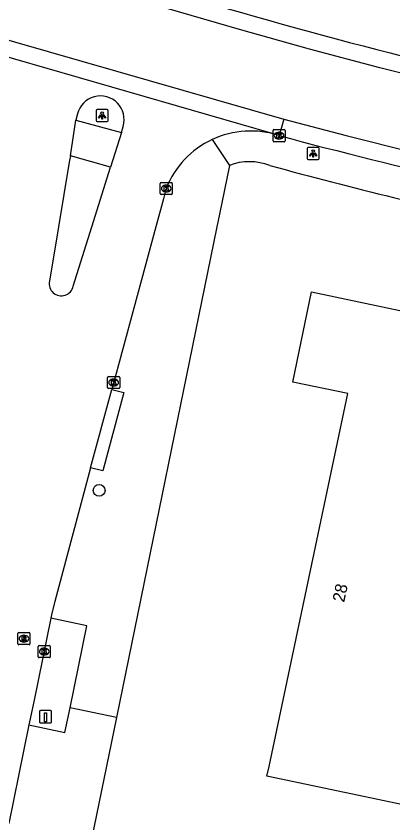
# Model space of a CAD drawing. Extents: x 157692 to 159670, y 381454 to 383289.
# Drawn here: x 158212.4 to 158243.6, y 382700.6 to 382767.5 of the extents above; entities that cross this region are included whole.
import ezdxf

# ---------------------------------------------------------------- set-up
doc = ezdxf.new("R2010")
doc.units = 0
for name, color, linetype in [('IMGEO_Boom', 7, 'Continuous'), ('IMGEO_Kolk', 7, 'Continuous'), ('IMGEO_Lichtpunt', 7, 'Continuous'), ('IMGEO_Paal', 7, 'Continuous'), ('IMGEO_Pand', 7, 'Continuous'), ('IMGEO_Pand_nummerreeks', 7, 'Continuous'), ('IMGEO_Rijbaan_lokaal_gesloten', 7, 'Continuous'), ('IMGEO_Rijbaan_lokaal_open', 7, 'Continuous'), ('IMGEO_Rioolput', 7, 'Continuous'), ('IMGEO_Voetpad_open', 7, 'Continuous')]:
    doc.layers.add(name, color=color, linetype=linetype)

msp = doc.modelspace()

# ---------------------------------------------------------------- linework, layer by layer
at = {"layer": 'IMGEO_Boom'}
msp.add_circle((158219.237, 382728.183), 0.489, dxfattribs=at)
at = {"layer": 'IMGEO_Kolk'}
for p, q in [((158233.643, 382757.137), (158233.643, 382757.989)), ((158233.718, 382758.063), (158234.57, 382758.063)), ((158234.131, 382757.843), (158234.156, 382757.843)), ((158234.644, 382757.989), (158234.644, 382757.137)), ((158234.57, 382757.063), (158233.718, 382757.063)), ((158234.154, 382757.283), (158234.129, 382757.283)), ((158224.297, 382752.758), (158224.297, 382753.61)), ((158224.372, 382753.684), (158225.224, 382753.684)), ((158224.785, 382753.464), (158224.81, 382753.464)), ((158225.298, 382753.61), (158225.298, 382752.758)), ((158224.808, 382752.904), (158224.783, 382752.904)), ((158225.224, 382752.684), (158224.372, 382752.684)), ((158219.939, 382736.692), (158219.939, 382737.544)), ((158220.014, 382737.618), (158220.866, 382737.618)), ((158220.94, 382737.544), (158220.94, 382736.692)), ((158220.45, 382736.838), (158220.425, 382736.838)), ((158220.427, 382737.398), (158220.452, 382737.398)), ((158220.866, 382736.618), (158220.014, 382736.618)), ((158214.19, 382714.408), (158214.19, 382715.26)), ((158214.265, 382715.334), (158215.117, 382715.334)), ((158214.678, 382715.114), (158214.703, 382715.114)), ((158215.191, 382715.26), (158215.191, 382714.408)), ((158215.117, 382714.334), (158214.265, 382714.334)), ((158214.701, 382714.554), (158214.676, 382714.554))]:
    msp.add_line(p, q, dxfattribs=at)
for points in [[(158233.643, 382757.137), (158233.643, 382757.989)], [(158233.718, 382758.063), (158234.57, 382758.063)], [(158233.964, 382757.763), (158234.087, 382757.763), (158234.087, 382757.612), (158234.217, 382757.763), (158234.381, 382757.763), (158234.235, 382757.612), (158234.388, 382757.363), (158234.236, 382757.363), (158234.151, 382757.527), (158234.087, 382757.46), (158234.087, 382757.363), (158233.964, 382757.363), (158233.964, 382757.763)], [(158234.644, 382757.989), (158234.644, 382757.137)], [(158234.57, 382757.063), (158233.718, 382757.063)], [(158224.297, 382752.758), (158224.297, 382753.61)], [(158224.372, 382753.684), (158225.224, 382753.684)], [(158225.298, 382753.61), (158225.298, 382752.758)], [(158224.618, 382753.384), (158224.741, 382753.384), (158224.741, 382753.233), (158224.871, 382753.384), (158225.035, 382753.384), (158224.889, 382753.233), (158225.042, 382752.984), (158224.89, 382752.984), (158224.805, 382753.148), (158224.741, 382753.081), (158224.741, 382752.984), (158224.618, 382752.984), (158224.618, 382753.384)], [(158225.224, 382752.684), (158224.372, 382752.684)], [(158219.939, 382736.692), (158219.939, 382737.544)], [(158220.014, 382737.618), (158220.866, 382737.618)], [(158220.94, 382737.544), (158220.94, 382736.692)], [(158220.26, 382737.318), (158220.383, 382737.318), (158220.383, 382737.167), (158220.513, 382737.318), (158220.677, 382737.318), (158220.531, 382737.167), (158220.684, 382736.918), (158220.532, 382736.918), (158220.447, 382737.082), (158220.383, 382737.015), (158220.383, 382736.918), (158220.26, 382736.918), (158220.26, 382737.318)], [(158220.866, 382736.618), (158220.014, 382736.618)], [(158214.19, 382714.408), (158214.19, 382715.26)], [(158214.265, 382715.334), (158215.117, 382715.334)], [(158214.511, 382715.034), (158214.634, 382715.034), (158214.634, 382714.883), (158214.764, 382715.034), (158214.928, 382715.034), (158214.782, 382714.883), (158214.935, 382714.634), (158214.783, 382714.634), (158214.698, 382714.798), (158214.634, 382714.731), (158214.634, 382714.634), (158214.511, 382714.634), (158214.511, 382715.034)], [(158215.191, 382715.26), (158215.191, 382714.408)], [(158215.117, 382714.334), (158214.265, 382714.334)]]:
    msp.add_lwpolyline(points, dxfattribs=at)
for centre, start, end in [((158233.72, 382757.987), 91.55205, 178.44795), ((158233.72, 382757.987), 91.55205, 178.44795), ((158234.568, 382757.987), 1.55205, 88.44795), ((158234.568, 382757.987), 1.55205, 88.44795), ((158233.72, 382757.139), 181.55205, 268.44795), ((158233.72, 382757.139), 181.55205, 268.44795), ((158234.568, 382757.139), 271.55205, 358.44795), ((158234.568, 382757.139), 271.55205, 358.44795), ((158224.374, 382753.608), 91.55205, 178.44795), ((158224.374, 382753.608), 91.55205, 178.44795), ((158225.222, 382753.608), 1.55205, 88.44795), ((158225.222, 382753.608), 1.55205, 88.44795), ((158224.374, 382752.76), 181.55205, 268.44795), ((158224.374, 382752.76), 181.55205, 268.44795), ((158225.222, 382752.76), 271.55205, 358.44795), ((158225.222, 382752.76), 271.55205, 358.44795), ((158220.016, 382737.542), 91.55205, 178.44795), ((158220.016, 382737.542), 91.55205, 178.44795), ((158220.864, 382737.542), 1.55205, 88.44795), ((158220.864, 382737.542), 1.55205, 88.44795), ((158220.016, 382736.694), 181.55205, 268.44795), ((158220.016, 382736.694), 181.55205, 268.44795), ((158220.864, 382736.694), 271.55205, 358.44795), ((158220.864, 382736.694), 271.55205, 358.44795), ((158214.267, 382715.258), 91.55205, 178.44795), ((158214.267, 382715.258), 91.55205, 178.44795), ((158215.115, 382715.258), 1.55205, 88.44795), ((158215.115, 382715.258), 1.55205, 88.44795), ((158214.267, 382714.41), 181.55205, 268.44795), ((158214.267, 382714.41), 181.55205, 268.44795), ((158215.115, 382714.41), 271.55205, 358.44795), ((158215.115, 382714.41), 271.55205, 358.44795)]:
    msp.add_arc(centre, 0.0765, start, end, dxfattribs=at)
for centre, major_axis, ratio, start_param, end_param in [((158234.13, 382757.563), (-0.387, 0.002), 0.722429, 4.712389, 7.853982), ((158234.155, 382757.563), (-0.39, 0.002), 0.717154, 1.570796, 4.712389), ((158224.784, 382753.184), (-0.387, 0.002), 0.722429, 4.712389, 7.853982), ((158224.809, 382753.184), (-0.39, 0.002), 0.717154, 1.570796, 4.712389), ((158220.426, 382737.118), (-0.387, 0.002), 0.722429, 4.712389, 7.853982), ((158220.451, 382737.118), (-0.39, 0.002), 0.717154, 1.570796, 4.712389), ((158214.677, 382714.834), (-0.387, 0.002), 0.722429, 4.712389, 7.853982), ((158214.702, 382714.834), (-0.39, 0.002), 0.717154, 1.570796, 4.712389)]:
    msp.add_ellipse(centre, major_axis=major_axis, ratio=ratio, start_param=start_param, end_param=end_param, dxfattribs=at)
at = {"layer": 'IMGEO_Lichtpunt'}
for p, q in [((158218.986, 382759.626), (158218.986, 382758.819)), ((158218.986, 382759.626), (158218.986, 382758.819)), ((158219.888, 382759.721), (158219.08, 382759.721)), ((158219.888, 382759.721), (158219.08, 382759.721)), ((158219.982, 382758.819), (158219.982, 382759.626)), ((158219.982, 382758.819), (158219.982, 382759.626)), ((158219.08, 382758.725), (158219.888, 382758.725)), ((158219.08, 382758.725), (158219.888, 382758.725)), ((158236.472, 382756.488), (158236.472, 382755.681)), ((158236.472, 382756.488), (158236.472, 382755.681)), ((158237.374, 382756.583), (158236.566, 382756.583)), ((158237.374, 382756.583), (158236.566, 382756.583)), ((158237.468, 382755.681), (158237.468, 382756.488)), ((158237.468, 382755.681), (158237.468, 382756.488)), ((158236.566, 382755.587), (158237.374, 382755.587)), ((158236.566, 382755.587), (158237.374, 382755.587))]:
    msp.add_line(p, q, dxfattribs=at)
for points in [[(158219.36, 382759.29), (158219.399, 382759.262), (158219.211, 382759), (158219.173, 382759.027), (158219.36, 382759.29)], [(158219.462, 382759.242), (158219.509, 382759.242), (158219.509, 382758.92), (158219.462, 382758.92), (158219.462, 382759.242)], [(158219.572, 382759.262), (158219.61, 382759.289), (158219.797, 382759.027), (158219.758, 382758.999), (158219.572, 382759.262)], [(158236.846, 382756.152), (158236.885, 382756.124), (158236.697, 382755.862), (158236.659, 382755.889), (158236.846, 382756.152)], [(158237.058, 382756.124), (158237.096, 382756.151), (158237.283, 382755.889), (158237.244, 382755.861), (158237.058, 382756.124)], [(158236.948, 382756.104), (158236.995, 382756.104), (158236.995, 382755.782), (158236.948, 382755.782), (158236.948, 382756.104)]]:
    msp.add_lwpolyline(points, dxfattribs=at)
for centre in [(158219.485, 382759.424), (158236.971, 382756.286)]:
    msp.add_circle(centre, 0.0994, dxfattribs=at)
for centre, start, end in [((158219.08, 382759.626), 90, 180), ((158219.08, 382759.626), 90, 180), ((158219.888, 382759.626), 0, 90), ((158219.888, 382759.626), 0, 90), ((158219.08, 382758.819), 180, 270), ((158219.08, 382758.819), 180, 270), ((158219.888, 382758.819), 270, 0), ((158219.888, 382758.819), 270, 360), ((158236.566, 382756.488), 90, 180), ((158236.566, 382756.488), 90, 180), ((158237.374, 382756.488), 0, 90), ((158237.374, 382756.488), 0, 90), ((158236.566, 382755.681), 180, 270), ((158236.566, 382755.681), 180, 270), ((158237.374, 382755.681), 270, 0), ((158237.374, 382755.681), 270, 360)]:
    msp.add_arc(centre, 0.0946, start, end, dxfattribs=at)
at = {"layer": 'IMGEO_Paal'}
for p, q in [((158214.296, 382709.858), (158214.296, 382709.017)), ((158214.296, 382709.858), (158214.296, 382709.017)), ((158215.212, 382709.942), (158214.371, 382709.942)), ((158215.212, 382709.942), (158214.371, 382709.942)), ((158215.296, 382709.026), (158215.296, 382709.867)), ((158215.296, 382709.026), (158215.296, 382709.867)), ((158214.38, 382708.942), (158215.221, 382708.942)), ((158214.38, 382708.942), (158215.221, 382708.942))]:
    msp.add_line(p, q, dxfattribs=at)
msp.add_lwpolyline([(158214.711, 382709.755), (158214.871, 382709.755), (158214.871, 382709.022), (158214.711, 382709.022), (158214.711, 382709.755)], dxfattribs=at)
for centre, start, end in [((158214.374, 382709.864), 92.4484, 184.28452), ((158214.374, 382709.864), 92.4484, 184.28452), ((158215.218, 382709.864), 2.4484, 94.28452), ((158215.218, 382709.864), 2.4484, 94.28452), ((158214.374, 382709.02), 182.4484, 274.28452), ((158214.374, 382709.02), 182.4484, 274.28452), ((158215.218, 382709.02), 272.4484, 4.28452), ((158215.218, 382709.02), 272.4484, 4.28452)]:
    msp.add_arc(centre, 0.0779, start, end, dxfattribs=at)
at = {"layer": 'IMGEO_Pand'}
msp.add_lwpolyline([(158233.144, 382704.508), (158233.312, 382705.303), (158239.852, 382736.196), (158235.291, 382737.157), (158236.836, 382744.616), (158271.085, 382737.393), (158270.37, 382733.894), (158299.122, 382727.785), (158296.849, 382717.089), (158302.178, 382715.957), (158299.494, 382703.323), (158294.165, 382704.456), (158291.57, 382692.245), (158233.144, 382704.508)], dxfattribs=at)
at = {"layer": 'IMGEO_Rijbaan_lokaal_gesloten'}
for points in [[(158286.514, 382753.477), (158260.379, 382758.975), (158254.227, 382760.339), (158248.354, 382761.725), (158242.501, 382763.187), (158236.667, 382764.728), (158230.854, 382766.346), (158224.966, 382768.069), (158212.034, 382771.752), (158186.42, 382779.71), (158168.446, 382786.031), (158150.232, 382793.099), (158135.179, 382799.369), (158132.175, 382800.62), (158132.064, 382800.666), (158127.783, 382802.635), (158116.454, 382807.771), (158101.276, 382815.071), (158086.186, 382822.743), (158068.81, 382832.394), (158056.432, 382839.751), (158045.401, 382846.414), (158021.35, 382861.883), (158020.199, 382862.608)], [(158206.629, 382766.928), (158234.526, 382758.915)], [(158234.144, 382757.567), (158233.693, 382757.722), (158206.861, 382765.454), (158206.242, 382765.582)], [(158216.868, 382755.885), (158217.306, 382758.846)], [(158217.444, 382759.359), (158217.306, 382758.846)], [(158234.526, 382758.915), (158234.144, 382757.567)], [(158234.526, 382758.915), (158239.692, 382757.569), (158245.306, 382756.177), (158249.783, 382755.12), (158257.724, 382753.357), (158267.921, 382751.256), (158285.272, 382747.593)], [(158221.089, 382757.828), (158221.222, 382758.332)], [(158221.089, 382757.828), (158220.186, 382754.951)], [(158216.868, 382755.885), (158216.741, 382755.36), (158215.862, 382750), (158215.124, 382745.501)], [(158217.082, 382745.107), (158218.625, 382750), (158220.186, 382754.951)], [(158224.794, 382753.21), (158224.557, 382752.336), (158223.924, 382750), (158220.278, 382736.552)], [(158218.534, 382730.06), (158220.278, 382736.552)], [(158218.534, 382730.06), (158215.554, 382718.971), (158215.313, 382718.006), (158215.242, 382717.588)], [(158215.242, 382717.588), (158213.84, 382710.807), (158213.471, 382709.022), (158213.417, 382708.756)], [(158213.417, 382708.756), (158211.75, 382700.584)]]:
    msp.add_lwpolyline(points, dxfattribs=at)
for centre, radius, start, end in [((158355.405, 383202.561), 452.248, 253.30257, 258.00905), ((158219.348, 382758.901), 1.958, 343.10298, 166.48177), ((158231.786, 382750.421), 7.525, 71.73787, 114.9999), ((158231.787, 382750.415), 7.531, 114.98675, 158.21216), ((158216.102, 382745.297), 0.999, 168.21893, 349.02618)]:
    msp.add_arc(centre, radius, start, end, dxfattribs=at)
at = {"layer": 'IMGEO_Rijbaan_lokaal_open'}
msp.add_arc((158355.478, 383212.669), 470.999, 255.07176, 258.91426, dxfattribs=at)
at = {"layer": 'IMGEO_Rioolput'}
for p, q in [((158212.503, 382715.481), (158212.503, 382716.333)), ((158212.578, 382716.407), (158213.43, 382716.407)), ((158212.991, 382716.187), (158213.016, 382716.187)), ((158213.504, 382716.333), (158213.504, 382715.481)), ((158213.43, 382715.407), (158212.578, 382715.407)), ((158213.014, 382715.627), (158212.989, 382715.627))]:
    msp.add_line(p, q, dxfattribs=at)
for points in [[(158212.503, 382715.481), (158212.503, 382716.333)], [(158212.578, 382716.407), (158213.43, 382716.407)], [(158213.092, 382716.105), (158212.84, 382716.107), (158212.84, 382715.707)], [(158213.504, 382716.333), (158213.504, 382715.481)], [(158213.43, 382715.407), (158212.578, 382715.407)], [(158212.84, 382715.707), (158212.964, 382715.707), (158212.964, 382715.869), (158212.975, 382715.869)], [(158213.018, 382716.026), (158212.964, 382716.026), (158212.964, 382715.945)], [(158212.964, 382715.945), (158213.016, 382715.945)], [(158213.022, 382715.84), (158213.093, 382715.707), (158213.233, 382715.707), (158213.168, 382715.833)]]:
    msp.add_lwpolyline(points, dxfattribs=at)
for centre, radius, start, end in [((158212.58, 382716.331), 0.0765, 91.55205, 178.44795), ((158212.58, 382716.331), 0.0765, 91.55205, 178.44795), ((158213.091, 382715.995), 0.109, 350.36119, 89.41601), ((158213.428, 382716.331), 0.0765, 1.55205, 88.44795), ((158213.428, 382716.331), 0.0765, 1.55205, 88.44795), ((158212.58, 382715.483), 0.0765, 181.55205, 268.44795), ((158212.58, 382715.483), 0.0765, 181.55205, 268.44795), ((158212.974, 382715.816), 0.0533, 26.02933, 88.69889), ((158213, 382716.134), 0.19, 274.7715, 282.96867), ((158213.024, 382715.93), 0.0964, 77.00612, 93.18647), ((158213.038, 382715.987), 0.0378, 276.66336, 79.67722), ((158213.089, 382715.995), 0.112, 277.58423, 350.98172), ((158213.073, 382715.78), 0.108, 29.51342, 73.79051), ((158213.428, 382715.483), 0.0765, 271.55205, 358.44795), ((158213.428, 382715.483), 0.0765, 271.55205, 358.44795)]:
    msp.add_arc(centre, radius, start, end, dxfattribs=at)
for centre, major_axis, ratio, start_param, end_param in [((158212.99, 382715.907), (-0.387, 0.002), 0.722429, 4.712389, 7.853982), ((158213.015, 382715.907), (-0.39, 0.002), 0.717154, 1.570796, 4.712389)]:
    msp.add_ellipse(centre, major_axis=major_axis, ratio=ratio, start_param=start_param, end_param=end_param, dxfattribs=at)
at = {"layer": 'IMGEO_Voetpad_open'}
for points in [[(158217.306, 382758.846), (158221.089, 382757.828)], [(158228.606, 382757.241), (158230.026, 382755.095)], [(158220.186, 382754.951), (158216.868, 382755.885)], [(158230.026, 382755.095), (158229.202, 382751.07), (158228.983, 382750), (158220.667, 382709.371)], [(158220.278, 382736.552), (158221.283, 382736.283), (158219.539, 382729.791), (158218.534, 382730.06)], [(158216.835, 382710.177), (158218.217, 382716.954), (158215.242, 382717.588)], [(158213.417, 382708.756), (158216.405, 382708.132), (158216.835, 382710.177)], [(158220.667, 382709.371), (158216.835, 382710.177)], [(158220.667, 382709.371), (158218.608, 382699.309), (158218.602, 382699.279)]]:
    msp.add_lwpolyline(points, dxfattribs=at)
for centre, radius, start, end in [((158231.691, 382750.734), 4.668, 68.9338, 110.89481), ((158364.86, 383242.76), 505.086, 254.91018, 257.31613)]:
    msp.add_arc(centre, radius, start, end, dxfattribs=at)

# ---------------------------------------------------------------- texts
at = {"layer": 'IMGEO_Pand_nummerreeks'}
msp.add_text('28', height=1, rotation=78.04831, dxfattribs=at).set_placement((158239.537, 382718.87))

doc.saveas('drawing.dxf')
